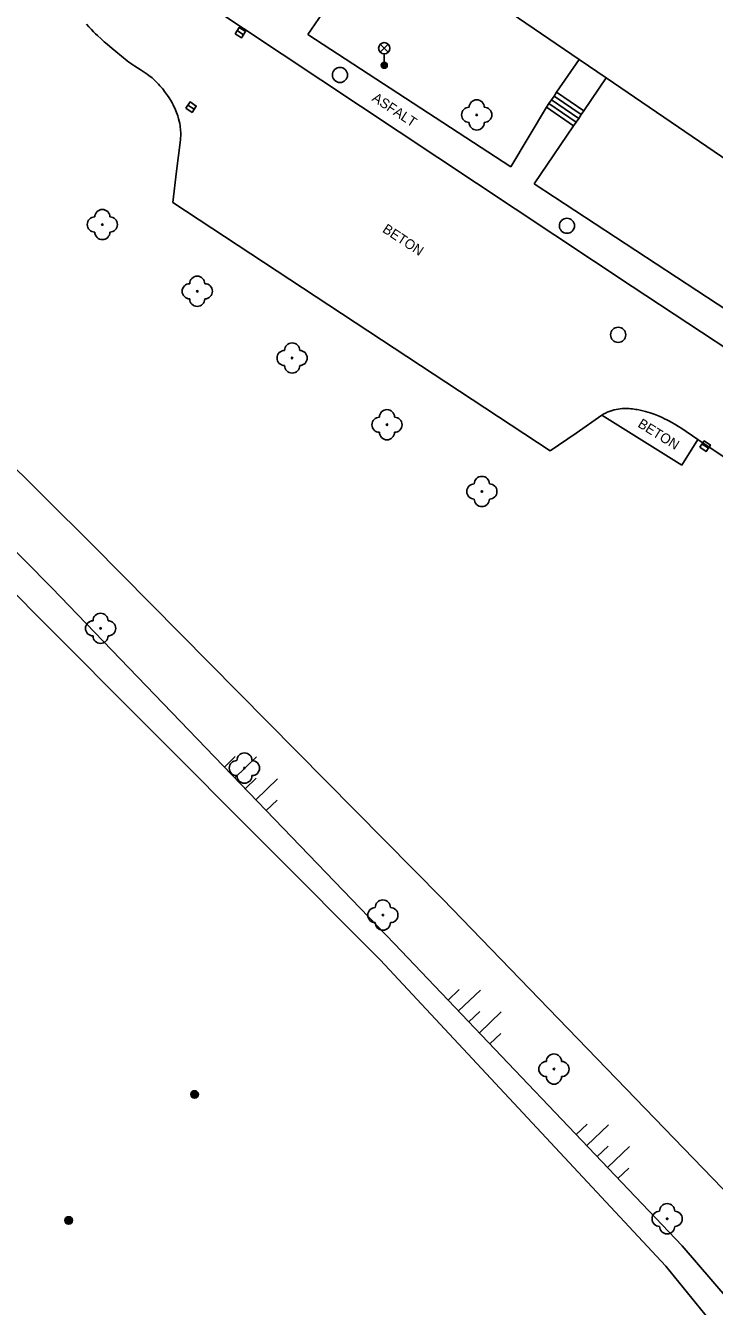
# Model space of a CAD drawing. Extents: x -539515 to -538098, y -1182060 to -1180157.
# Drawn here: x -538972.2 to -538926.7, y -1181508.2 to -1181423.5 of the extents above; entities that cross this region are included whole.
import ezdxf

# ---------------------------------------------------------------- set-up
doc = ezdxf.new("R2010")
doc.units = 0
for name, color, linetype in [('Vrstva 1', 7, 'Continuous'), ('Vrstva 13', 7, 'Continuous'), ('Vrstva 22', 7, 'Continuous'), ('Vrstva 23', 7, 'Continuous'), ('Vrstva 25', 7, 'Continuous'), ('Vrstva 27', 7, 'Continuous'), ('Vrstva 29', 7, 'Continuous'), ('Vrstva 33', 7, 'Continuous'), ('Vrstva 40', 7, 'Continuous'), ('Vrstva 88', 7, 'Continuous')]:
    doc.layers.add(name, color=color, linetype=linetype)

msp = doc.modelspace()

# ---------------------------------------------------------------- linework, layer by layer
at = {"layer": 'Vrstva 1'}
msp.add_lwpolyline([(-538912.8, -1181441.293), (-538918.981, -1181437.077), (-538920.514, -1181436.032), (-538933.82, -1181426.956), (-538935.618, -1181425.73), (-538948.631, -1181416.854), (-538950.43, -1181415.627), (-538957.77, -1181410.62)], dxfattribs=at)
at = {"layer": 'Vrstva 13'}
for p, q in [((-538953.56, -1181424.08), (-538950.761, -1181419.977)), ((-538940.13, -1181432.83), (-538953.56, -1181424.08)), ((-538935.643, -1181429.63), (-538937.441, -1181428.404)), ((-538935.474, -1181429.382), (-538937.272, -1181428.156)), ((-538935.305, -1181429.134), (-538937.103, -1181427.908)), ((-538937.78, -1181428.9), (-538940.13, -1181432.83)), ((-538935.982, -1181430.126), (-538937.78, -1181428.9)), ((-538935.812, -1181429.878), (-538937.61, -1181428.652)), ((-538938.59, -1181433.95), (-538935.982, -1181430.126)), ((-538925.14, -1181442.78), (-538938.59, -1181433.95)), ((-538928.82, -1181452.56), (-538934.11, -1181449.26)), ((-538927.757, -1181450.856), (-538928.82, -1181452.56))]:
    msp.add_line(p, q, dxfattribs=at)
for points in [[(-538935.618, -1181425.73), (-538937.103, -1181427.908), (-538937.272, -1181428.156), (-538937.441, -1181428.404), (-538937.61, -1181428.652), (-538937.78, -1181428.9)], [(-538933.82, -1181426.956), (-538935.305, -1181429.134), (-538935.474, -1181429.382), (-538935.643, -1181429.63), (-538935.812, -1181429.878), (-538935.982, -1181430.126)]]:
    msp.add_lwpolyline(points, dxfattribs=at)
at = {"layer": 'Vrstva 22'}
for centre in [(-538942.39, -1181429.4), (-538967.16, -1181436.65), (-538960.882, -1181441.062), (-538954.605, -1181445.475), (-538948.328, -1181449.888), (-538942.05, -1181454.3), (-538967.28, -1181463.35), (-538957.76, -1181472.59), (-538948.6, -1181482.31), (-538937.28, -1181492.49), (-538929.79, -1181502.39)]:
    msp.add_circle(centre, 0.05, dxfattribs=at)
for centre, start, end in [((-538942.39, -1181428.9), 0, 180), ((-538942.89, -1181429.4), 90, 270), ((-538941.89, -1181429.4), 270, 90), ((-538942.39, -1181429.9), 180, 0), ((-538967.66, -1181436.65), 90, 270), ((-538967.16, -1181436.15), 0, 180), ((-538966.66, -1181436.65), 270, 90), ((-538967.16, -1181437.15), 180, 0), ((-538960.882, -1181440.562), 0, 180), ((-538961.382, -1181441.062), 90, 270), ((-538960.382, -1181441.062), 270, 90), ((-538960.882, -1181441.562), 180, 0), ((-538954.605, -1181444.975), 0, 180), ((-538955.105, -1181445.475), 90, 270), ((-538954.105, -1181445.475), 270, 90), ((-538954.605, -1181445.975), 180, 0), ((-538948.328, -1181449.388), 0, 180), ((-538948.828, -1181449.888), 90, 270), ((-538947.828, -1181449.888), 270, 90), ((-538948.328, -1181450.388), 180, 0), ((-538942.55, -1181454.3), 90, 270), ((-538942.05, -1181453.8), 0, 180), ((-538941.55, -1181454.3), 270, 90), ((-538942.05, -1181454.8), 180, 0), ((-538967.28, -1181462.85), 0, 180), ((-538967.78, -1181463.35), 90, 270), ((-538966.78, -1181463.35), 270, 90), ((-538967.28, -1181463.85), 180, 0), ((-538957.76, -1181472.09), 0, 180), ((-538958.26, -1181472.59), 90, 270), ((-538957.26, -1181472.59), 270, 90), ((-538957.76, -1181473.09), 180, 0), ((-538949.1, -1181482.31), 90, 270), ((-538948.6, -1181481.81), 0, 180), ((-538948.1, -1181482.31), 270, 90), ((-538948.6, -1181482.81), 180, 0), ((-538937.78, -1181492.49), 90, 270), ((-538937.28, -1181491.99), 0, 180), ((-538936.78, -1181492.49), 270, 90), ((-538937.28, -1181492.99), 180, 0), ((-538929.79, -1181501.89), 0, 180), ((-538930.29, -1181502.39), 90, 270), ((-538929.29, -1181502.39), 270, 90), ((-538929.79, -1181502.89), 180, 0)]:
    msp.add_arc(centre, 0.5, start, end, dxfattribs=at)
at = {"layer": 'Vrstva 23'}
for p, q in [((-538993.31, -1181440.59), (-538971.49, -1181462.49)), ((-538971.49, -1181462.49), (-538948.78, -1181485.26)), ((-538948.78, -1181485.26), (-538929.88, -1181505.52)), ((-538929.88, -1181505.52), (-538913.28, -1181525.86))]:
    msp.add_line(p, q, dxfattribs=at)
at = {"layer": 'Vrstva 25'}
for centre, radius in [((-538961.06, -1181494.17), 0.25), ((-538961.06, -1181494.17), 0.2), ((-538961.06, -1181494.17), 0.15), ((-538961.06, -1181494.17), 0.1), ((-538961.06, -1181494.17), 0.05), ((-538969.39, -1181502.5), 0.25), ((-538969.39, -1181502.5), 0.2), ((-538969.39, -1181502.5), 0.15), ((-538969.39, -1181502.5), 0.1), ((-538969.39, -1181502.5), 0.05)]:
    msp.add_circle(centre, radius, dxfattribs=at)
at = {"layer": 'Vrstva 27'}
for p, q in [((-538958.242, -1181423.823), (-538957.826, -1181424.099)), ((-538961.499, -1181428.753), (-538961.081, -1181429.027)), ((-538927.478, -1181451.161), (-538927.062, -1181451.439)), ((-538959.089, -1181472.519), (-538958.369, -1181471.825)), ((-538958.395, -1181473.239), (-538956.955, -1181471.851)), ((-538957.701, -1181473.959), (-538956.981, -1181473.265)), ((-538957.007, -1181474.679), (-538955.567, -1181473.291)), ((-538956.313, -1181475.399), (-538955.593, -1181474.705)), ((-538944.283, -1181487.924), (-538943.559, -1181487.234)), ((-538943.594, -1181488.648), (-538942.145, -1181487.269)), ((-538942.904, -1181489.372), (-538942.18, -1181488.682)), ((-538942.214, -1181490.096), (-538940.766, -1181488.717)), ((-538941.525, -1181490.82), (-538940.801, -1181490.131)), ((-538935.804, -1181496.826), (-538935.08, -1181496.136)), ((-538935.115, -1181497.55), (-538933.666, -1181496.171)), ((-538934.425, -1181498.274), (-538933.701, -1181497.584)), ((-538933.735, -1181498.998), (-538932.287, -1181497.619)), ((-538933.046, -1181499.722), (-538932.322, -1181499.033))]:
    msp.add_line(p, q, dxfattribs=at)
for points in [[(-538958.381, -1181424.031), (-538957.964, -1181424.308), (-538957.687, -1181423.891), (-538958.104, -1181423.614)], [(-538961.636, -1181428.961), (-538961.219, -1181429.236), (-538960.944, -1181428.819), (-538961.361, -1181428.544)], [(-538927.617, -1181451.369), (-538927.201, -1181451.647), (-538926.923, -1181451.231), (-538927.339, -1181450.953)]]:
    msp.add_lwpolyline(points, close=True, dxfattribs=at)
for centre in [(-538951.44, -1181426.76), (-538936.42, -1181436.73), (-538933.03, -1181443.94)]:
    msp.add_circle(centre, 0.5, dxfattribs=at)
at = {"layer": 'Vrstva 29'}
for p, q in [((-538989.63, -1181436.2), (-538967.81, -1181457.83)), ((-538970.5, -1181460.68), (-538991.5, -1181439.46)), ((-538967.81, -1181457.83), (-538944.64, -1181481.26)), ((-538947.83, -1181484.2), (-538970.5, -1181460.68)), ((-538944.64, -1181481.26), (-538925.51, -1181501.02)), ((-538928.8, -1181504.18), (-538947.83, -1181484.2)), ((-538910.33, -1181525.69), (-538928.8, -1181504.18))]:
    msp.add_line(p, q, dxfattribs=at)
at = {"layer": 'Vrstva 33'}
for p, q in [((-538948.775, -1181425.26), (-538948.245, -1181424.73)), ((-538948.775, -1181424.73), (-538948.245, -1181425.26)), ((-538948.51, -1181425.37), (-538948.51, -1181426.12))]:
    msp.add_line(p, q, dxfattribs=at)
for centre, radius in [((-538948.51, -1181424.995), 0.375), ((-538948.51, -1181426.12), 0.2), ((-538948.51, -1181426.12), 0.145), ((-538948.51, -1181426.12), 0.0876)]:
    msp.add_circle(centre, radius, dxfattribs=at)
at = {"layer": 'Vrstva 88'}
for p, q in [((-538944.966, -1181432.217), (-538957.83, -1181423.69)), ((-538932.1, -1181440.742), (-538944.966, -1181432.217)), ((-538962.49, -1181435.19), (-538937.53, -1181451.61)), ((-538923.52, -1181446.42), (-538932.1, -1181440.742))]:
    msp.add_line(p, q, dxfattribs=at)
for points in [[(-538957.83, -1181423.69), (-538959.65, -1181422.485)], [(-538968.209, -1181423.401), (-538968.047, -1181423.582), (-538967.88, -1181423.76), (-538967.739, -1181423.904), (-538967.607, -1181424.036), (-538967.481, -1181424.158), (-538967.244, -1181424.379), (-538967.034, -1181424.568), (-538966.85, -1181424.73), (-538966.523, -1181425.007), (-538966.276, -1181425.211), (-538965.903, -1181425.514), (-538965.527, -1181425.817), (-538965.413, -1181425.906), (-538965.305, -1181425.986), (-538965.202, -1181426.057), (-538965.007, -1181426.187), (-538964.66, -1181426.407), (-538964.399, -1181426.574), (-538964.204, -1181426.706), (-538964.06, -1181426.811), (-538963.953, -1181426.894), (-538963.873, -1181426.959), (-538963.756, -1181427.061), (-538963.64, -1181427.17), (-538963.54, -1181427.271), (-538963.445, -1181427.37), (-538963.355, -1181427.468), (-538963.27, -1181427.565), (-538963.19, -1181427.66), (-538963.113, -1181427.753)], [(-538963.113, -1181427.753), (-538963.041, -1181427.845), (-538962.974, -1181427.935), (-538962.847, -1181428.112), (-538962.735, -1181428.281), (-538962.635, -1181428.442), (-538962.548, -1181428.596), (-538962.47, -1181428.741), (-538962.402, -1181428.879), (-538962.343, -1181429.01), (-538962.29, -1181429.133), (-538962.245, -1181429.25), (-538962.205, -1181429.36), (-538962.17, -1181429.463), (-538962.14, -1181429.561), (-538962.114, -1181429.652), (-538962.071, -1181429.825), (-538962.04, -1181429.977), (-538962.018, -1181430.111), (-538962.002, -1181430.228), (-538961.991, -1181430.33), (-538961.984, -1181430.42), (-538961.977, -1181430.577), (-538961.977, -1181430.696), (-538961.979, -1181430.784), (-538961.987, -1181430.917), (-538962, -1181431.05), (-538962.245, -1181433.12), (-538962.49, -1181435.19)], [(-538937.53, -1181451.61), (-538935.82, -1181450.435), (-538934.11, -1181449.26), (-538934.041, -1181449.215), (-538933.972, -1181449.172), (-538933.904, -1181449.134), (-538933.835, -1181449.098), (-538933.766, -1181449.064), (-538933.698, -1181449.034), (-538933.629, -1181449.006), (-538933.561, -1181448.981), (-538933.425, -1181448.936), (-538933.291, -1181448.9), (-538933.158, -1181448.872), (-538933.028, -1181448.85), (-538932.9, -1181448.834), (-538932.774, -1181448.823), (-538932.651, -1181448.817), (-538932.531, -1181448.816), (-538932.414, -1181448.817), (-538932.3, -1181448.823), (-538932.189, -1181448.831), (-538932.08, -1181448.841), (-538931.975, -1181448.854), (-538931.873, -1181448.869), (-538931.773, -1181448.885), (-538931.58, -1181448.922), (-538931.4, -1181448.964), (-538931.23, -1181449.008), (-538931.071, -1181449.054), (-538930.923, -1181449.101), (-538930.785, -1181449.147), (-538930.656, -1181449.194), (-538930.536, -1181449.24), (-538930.313, -1181449.331), (-538930.121, -1181449.415), (-538929.955, -1181449.493), (-538929.813, -1181449.563), (-538929.69, -1181449.626), (-538929.479, -1181449.74), (-538929.325, -1181449.828), (-538929.213, -1181449.895), (-538929.049, -1181449.997), (-538928.89, -1181450.1)], [(-538928.89, -1181450.1), (-538927.757, -1181450.856), (-538925.412, -1181452.42), (-538921.935, -1181454.74), (-538918.458, -1181457.06)]]:
    msp.add_lwpolyline(points, dxfattribs=at)

# ---------------------------------------------------------------- texts
at = {"layer": 'Vrstva 40'}
for s, rotation, p in [('ASFALT', 326.45887, (-538949.373, -1181428.424)), ('BETON', 326.66098, (-538948.68, -1181437.105)), ('BETON', 328.04332, (-538931.787, -1181449.989))]:
    msp.add_text(s, height=0.65, rotation=rotation, dxfattribs=at).set_placement(p)

doc.saveas('drawing.dxf')
